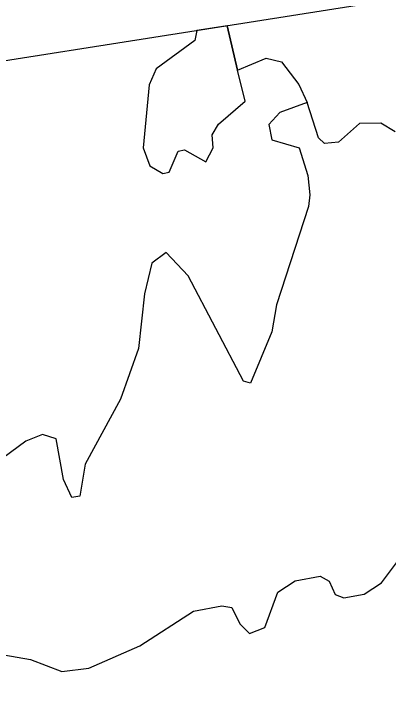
# Model space of a CAD drawing. Extents: x 646142 to 649934, y 5874075 to 5876351.
# Drawn here: x 649358.1 to 649387.4, y 5875650 to 5875703.2 of the extents above; entities that cross this region are included whole.
import ezdxf

# ---------------------------------------------------------------- set-up
doc = ezdxf.new("R2010")
doc.units = 0
doc.layers.add('Niveau 63', color=7, linetype='Continuous')

msp = doc.modelspace()

# ---------------------------------------------------------------- linework, layer by layer
at = {"layer": 'Niveau 63'}
for p, q in [((649374.789, 5875702.292), (649372.404, 5875701.916)), ((649372.404, 5875701.916), (649372.25, 5875701.134)), ((649372.25, 5875701.134), (649369.218, 5875698.916)), ((649374.088, 5875694.601), (649376.176, 5875696.387)), ((649381.93, 5875693.526), (649381.031, 5875696.28)), ((649386.791, 5875694.676), (649385.136, 5875694.638)), ((649387.929, 5875694.004), (649386.791, 5875694.676)), ((649373.613, 5875693.757), (649374.088, 5875694.601)), ((649385.136, 5875694.638), (649383.502, 5875693.187)), ((649373.67, 5875692.753), (649373.613, 5875693.757)), ((649368.205, 5875692.744), (649368.731, 5875691.328)), ((649370.938, 5875692.485), (649371.429, 5875692.583)), ((649371.429, 5875692.583), (649373.117, 5875691.634)), ((649373.117, 5875691.634), (649373.67, 5875692.753)), ((649380.414, 5875692.741), (649381.078, 5875690.578)), ((649381.078, 5875690.578), (649381.235, 5875689.064)), ((649381.235, 5875689.064), (649381.135, 5875688.158)), ((649381.135, 5875688.158), (649378.642, 5875680.456)), ((649371.724, 5875682.729), (649369.998, 5875684.563)), ((649376.055, 5875674.502), (649371.724, 5875682.729)), ((649378.642, 5875680.456), (649378.264, 5875678.352)), ((649366.418, 5875673.087), (649363.676, 5875667.999)), ((649361.399, 5875669.989), (649360.317, 5875670.305)), ((649361.981, 5875666.801), (649361.399, 5875669.989)), ((649363.676, 5875667.999), (649363.239, 5875665.501)), ((649362.629, 5875665.385), (649361.981, 5875666.801)), ((649363.239, 5875665.501), (649362.629, 5875665.385)), ((649386.861, 5875658.71), (649388.18, 5875660.496)), ((649382.062, 5875659.23), (649382.769, 5875658.855)), ((649377.731, 5875655.228), (649378.736, 5875657.978)), ((649372.147, 5875656.496), (649374.37, 5875656.906)), ((649367.956, 5875653.792), (649372.147, 5875656.496)), ((649359.38, 5875652.706), (649361.835, 5875651.776))]:
    msp.add_line(p, q, dxfattribs=at)
msp.add_lwpolyline([(649366.035, 5875457.962), (649682.147, 5875507.696), (649644.846, 5875744.78), (649328.735, 5875695.046)], close=True, dxfattribs=at)
for points in [[(649374.789, 5875702.292), (649372.404, 5875701.916), (649372.25, 5875701.134), (649369.218, 5875698.916), (649368.684, 5875697.678), (649368.205, 5875692.744), (649368.731, 5875691.328), (649369.735, 5875690.737), (649370.226, 5875690.835), (649370.938, 5875692.485), (649371.429, 5875692.583), (649373.117, 5875691.634), (649373.67, 5875692.753), (649373.613, 5875693.757), (649374.088, 5875694.601), (649376.176, 5875696.387), (649375.59, 5875698.825), (649374.789, 5875702.292)], [(649376.176, 5875696.387), (649375.59, 5875698.825), (649374.789, 5875702.292)], [(649374.789, 5875702.292), (649375.59, 5875698.825)], [(649374.789, 5875702.292), (649375.59, 5875698.825)], [(649375.59, 5875698.825), (649377.834, 5875699.745), (649379.031, 5875699.468), (649380.383, 5875697.697), (649381.031, 5875696.28)], [(649369.218, 5875698.916), (649368.684, 5875697.678), (649368.205, 5875692.744)], [(649381.031, 5875696.28), (649378.887, 5875695.497), (649378.04, 5875694.575), (649378.272, 5875693.356), (649380.414, 5875692.741), (649381.078, 5875690.578), (649381.235, 5875689.064), (649381.135, 5875688.158), (649378.642, 5875680.456), (649378.264, 5875678.352), (649376.606, 5875674.346), (649376.055, 5875674.502), (649371.724, 5875682.729), (649369.998, 5875684.563), (649368.876, 5875683.718), (649368.302, 5875681.32), (649367.842, 5875677.036), (649366.418, 5875673.087), (649363.676, 5875667.999), (649363.239, 5875665.501), (649362.629, 5875665.385), (649361.981, 5875666.801), (649361.399, 5875669.989), (649360.317, 5875670.305), (649359.02, 5875669.797), (649357.225, 5875668.462)], [(649381.031, 5875696.28), (649378.887, 5875695.497), (649378.04, 5875694.575)], [(649378.04, 5875694.575), (649378.272, 5875693.356), (649380.414, 5875692.741)], [(649383.502, 5875693.187), (649382.383, 5875693.092), (649381.93, 5875693.526)], [(649368.731, 5875691.328), (649369.735, 5875690.737), (649370.226, 5875690.835), (649370.938, 5875692.485)], [(649369.998, 5875684.563), (649368.876, 5875683.718), (649368.302, 5875681.32)], [(649368.302, 5875681.32), (649367.842, 5875677.036), (649366.418, 5875673.087)], [(649378.264, 5875678.352), (649376.606, 5875674.346), (649376.055, 5875674.502)], [(649360.317, 5875670.305), (649359.02, 5875669.797), (649357.225, 5875668.462)], [(649356.236, 5875653.264), (649359.38, 5875652.706), (649361.835, 5875651.776), (649363.961, 5875652.029), (649367.956, 5875653.792), (649372.147, 5875656.496), (649374.37, 5875656.906), (649375.138, 5875656.784), (649375.764, 5875655.506), (649376.53, 5875654.756), (649377.731, 5875655.228), (649378.736, 5875657.978), (649380.096, 5875658.86), (649382.062, 5875659.23), (649382.769, 5875658.855), (649383.22, 5875657.793), (649383.908, 5875657.536), (649385.502, 5875657.828), (649386.861, 5875658.71), (649388.18, 5875660.496)], [(649378.736, 5875657.978), (649380.096, 5875658.86), (649382.062, 5875659.23)], [(649382.769, 5875658.855), (649383.22, 5875657.793), (649383.908, 5875657.536)], [(649383.908, 5875657.536), (649385.502, 5875657.828), (649386.861, 5875658.71)], [(649374.37, 5875656.906), (649375.138, 5875656.784), (649375.764, 5875655.506)], [(649375.764, 5875655.506), (649376.53, 5875654.756), (649377.731, 5875655.228)], [(649361.835, 5875651.776), (649363.961, 5875652.029), (649367.956, 5875653.792)], [(649350.849, 5875653.53), (649352.793, 5875653.269), (649356.236, 5875653.264), (649359.38, 5875652.706)]]:
    msp.add_lwpolyline(points, dxfattribs=at)

doc.saveas('drawing.dxf')
